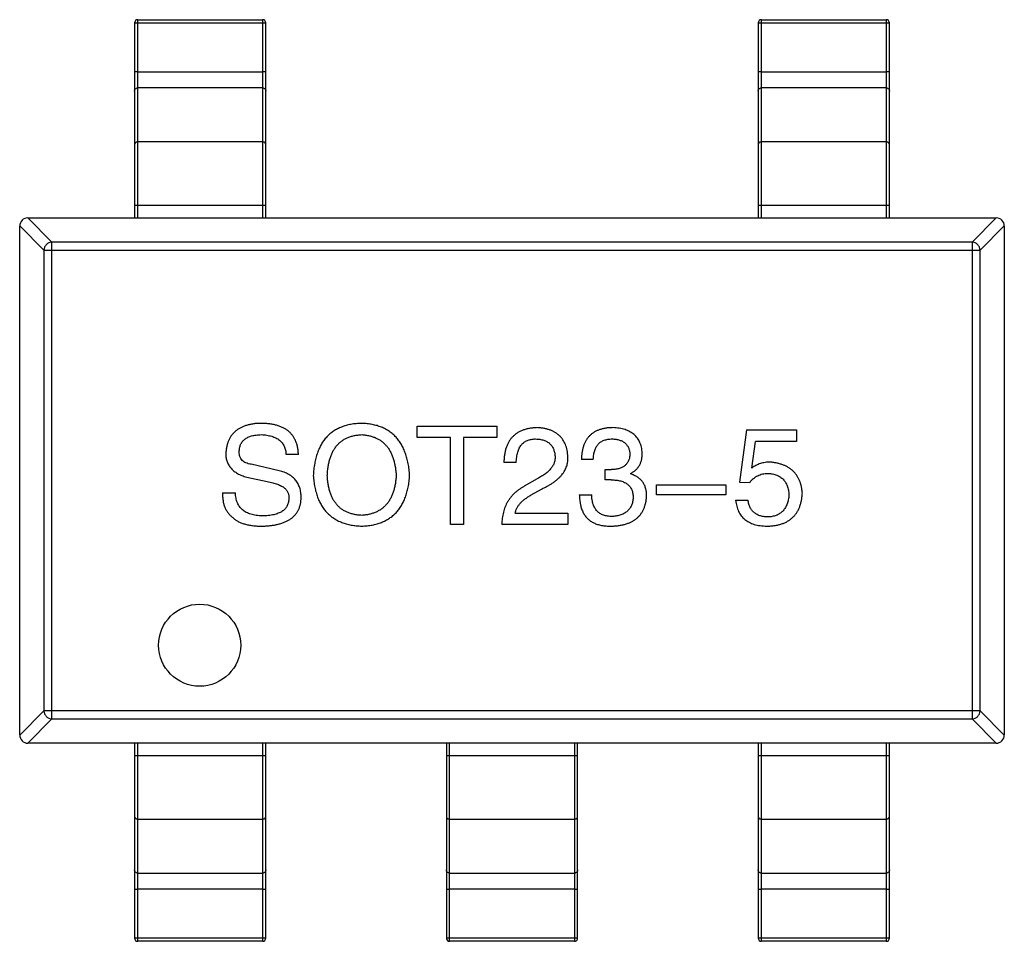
# Model space of a CAD drawing. Header units: millimetres. Extents: x 42 to 554, y 166 to 335.
# Tile 266 of 410: x 397.36 to 400.36, y 278.11 to 280.91. Entities that reach past the tile are written whole.
import ezdxf

# ---------------------------------------------------------------- set-up
doc = ezdxf.new("R2010")
doc.units = ezdxf.units.MM
doc.header["$LTSCALE"] = 30.734
doc.layers.get('0').update_dxf_attribs({"linetype": 'CONTINUOUS'})

msp = doc.modelspace()

# ---------------------------------------------------------------- linework, layer by layer
at = {"linetype": 'Continuous'}
for p, q in [((397.7097, 280.9044), (397.7097, 280.3109)), ((397.7197, 280.3109), (397.7197, 280.9144)), ((397.7197, 280.9144), (398.0997, 280.9144)), ((397.7197, 280.9049), (398.0997, 280.9049)), ((398.0997, 280.9144), (398.0997, 280.3109)), ((398.1097, 280.3109), (398.1097, 280.9044)), ((399.6097, 280.9044), (399.6097, 280.3109)), ((399.6197, 280.3109), (399.6197, 280.9144)), ((399.6197, 280.9144), (399.9997, 280.9144)), ((399.6197, 280.9049), (399.9997, 280.9049)), ((399.9997, 280.9144), (399.9997, 280.3109)), ((400.0097, 280.3109), (400.0097, 280.9044)), ((397.7197, 280.7554), (398.0997, 280.7554)), ((399.6197, 280.7554), (399.9997, 280.7554)), ((398.0997, 280.7066), (397.7197, 280.7066)), ((399.9997, 280.7066), (399.6197, 280.7066)), ((398.0997, 280.5425), (397.7197, 280.5425)), ((399.9997, 280.5425), (399.6197, 280.5425)), ((397.7097, 280.3499), (398.1097, 280.3499)), ((399.6097, 280.3499), (400.0097, 280.3499)), ((397.458, 280.2371), (397.3842, 280.3109)), ((397.3847, 280.3109), (400.3347, 280.3109)), ((400.3351, 280.3109), (400.2613, 280.2371)), ((397.3597, 280.2864), (397.4335, 280.2126)), ((397.3597, 278.7359), (397.3597, 280.2859)), ((400.2858, 280.2126), (400.3596, 280.2864)), ((400.3597, 280.2859), (400.3597, 278.7359)), ((397.458, 278.7848), (397.458, 280.2371)), ((400.2613, 280.2371), (397.458, 280.2371)), ((400.2613, 280.2371), (400.2613, 278.7848)), ((397.4335, 280.2126), (397.4335, 278.8093)), ((397.4335, 280.2126), (400.2858, 280.2126)), ((400.2858, 278.8093), (400.2858, 280.2126)), ((398.5709, 279.6424), (398.5709, 279.6768)), ((398.5709, 279.6768), (398.8135, 279.6768)), ((398.8135, 279.6768), (398.8135, 279.6424)), ((399.5739, 279.6654), (399.5526, 279.5063)), ((399.5739, 279.6654), (399.7264, 279.6654)), ((399.7264, 279.6654), (399.7264, 279.6293)), ((398.6725, 279.6424), (398.5709, 279.6424)), ((398.6725, 279.3768), (398.6725, 279.6424)), ((398.7119, 279.6424), (398.7119, 279.3768)), ((398.8135, 279.6424), (398.7119, 279.6424)), ((399.5903, 279.549), (399.6018, 279.6293)), ((399.7264, 279.6293), (399.6018, 279.6293)), ((398.209, 279.5899), (398.1713, 279.5899)), ((399.1074, 279.5752), (399.0714, 279.5752)), ((398.1499, 279.5408), (398.0647, 279.5604)), ((398.8726, 279.5654), (398.8349, 279.5654)), ((399.1435, 279.5129), (399.1435, 279.544)), ((399.1435, 279.544), (399.1632, 279.544)), ((398.0516, 279.5211), (398.1139, 279.508)), ((398.9366, 279.5162), (398.8972, 279.4932)), ((399.1615, 279.5129), (399.1435, 279.5129)), ((399.2206, 279.5326), (399.2206, 279.5309)), ((398.9185, 279.467), (398.9497, 279.485)), ((399.2996, 279.467), (399.2996, 279.4981)), ((399.2996, 279.4981), (399.5111, 279.4981)), ((399.5111, 279.4981), (399.5111, 279.467)), ((399.5526, 279.5063), (399.5838, 279.5047)), ((397.9778, 279.4736), (398.0172, 279.4736)), ((399.0648, 279.467), (399.1025, 279.467)), ((399.5111, 279.467), (399.2996, 279.467)), ((399.5411, 279.4506), (399.5788, 279.4506)), ((398.8694, 279.4113), (399.03, 279.4113)), ((399.03, 279.4113), (399.03, 279.3768)), ((398.7119, 279.3768), (398.6725, 279.3768)), ((399.03, 279.3768), (398.8284, 279.3768)), ((397.4335, 278.8093), (397.3597, 278.7355)), ((400.2858, 278.8093), (397.4335, 278.8093)), ((400.3596, 278.7355), (400.2858, 278.8093)), ((397.3842, 278.7109), (397.458, 278.7848)), ((397.458, 278.7848), (400.2613, 278.7848)), ((400.2613, 278.7848), (400.3351, 278.7109)), ((400.3347, 278.7109), (397.3847, 278.7109)), ((397.7097, 278.7109), (397.7097, 278.1175)), ((397.7197, 278.1075), (397.7197, 278.7109)), ((398.0997, 278.7109), (398.0997, 278.1075)), ((398.1097, 278.1175), (398.1097, 278.7109)), ((398.6597, 278.7109), (398.6597, 278.1175)), ((398.6697, 278.1075), (398.6697, 278.7109)), ((399.0497, 278.7109), (399.0497, 278.1075)), ((399.0597, 278.1175), (399.0597, 278.7109)), ((399.6097, 278.7109), (399.6097, 278.1175)), ((399.6197, 278.1075), (399.6197, 278.7109)), ((399.9997, 278.7109), (399.9997, 278.1075)), ((400.0097, 278.1175), (400.0097, 278.7109)), ((398.1097, 278.672), (397.7097, 278.672)), ((399.0597, 278.672), (398.6597, 278.672)), ((400.0097, 278.672), (399.6097, 278.672)), ((397.7197, 278.4793), (398.0997, 278.4793)), ((398.6697, 278.4793), (399.0497, 278.4793)), ((399.6197, 278.4793), (399.9997, 278.4793)), ((397.7197, 278.3153), (398.0997, 278.3153)), ((398.6697, 278.3153), (399.0497, 278.3153)), ((399.6197, 278.3153), (399.9997, 278.3153)), ((398.0997, 278.2665), (397.7197, 278.2665)), ((399.0497, 278.2665), (398.6697, 278.2665)), ((399.9997, 278.2665), (399.6197, 278.2665)), ((398.0997, 278.117), (397.7197, 278.117)), ((398.0997, 278.1075), (397.7197, 278.1075)), ((399.0497, 278.117), (398.6697, 278.117)), ((399.0497, 278.1075), (398.6697, 278.1075)), ((399.9997, 278.117), (399.6197, 278.117)), ((399.9997, 278.1075), (399.6197, 278.1075))]:
    msp.add_line(p, q, dxfattribs=at)
msp.add_circle((397.908, 279.0093), 0.125, dxfattribs=at)
for centre, radius, start, end in [((397.7197, 280.9044), 0.01, 90, 180), ((398.0997, 280.9044), 0.01, 0, 90), ((399.6197, 280.9044), 0.01, 90, 180), ((399.9997, 280.9044), 0.01, 0, 90), ((397.3847, 280.2859), 0.025, 90, 180), ((400.3347, 280.2859), 0.025, 0, 90), ((397.3847, 278.7359), 0.025, 180, 270), ((400.3347, 278.7359), 0.025, 270, 0), ((397.7197, 278.1175), 0.01, 180, 270), ((398.0997, 278.1175), 0.01, 270, 0), ((398.6697, 278.1175), 0.01, 180, 270), ((399.0497, 278.1175), 0.01, 270, 0), ((399.6197, 278.1175), 0.01, 180, 270), ((399.9997, 278.1175), 0.01, 270, 0)]:
    msp.add_arc(centre, radius, start, end, dxfattribs=at)
for points, knots in [([(397.7097, 280.9044), (397.7097, 280.9044), (397.7097, 280.9044), (397.7099, 280.9045), (397.7101, 280.9045), (397.7106, 280.9046), (397.7114, 280.9047), (397.7127, 280.9047), (397.7142, 280.9048), (397.7159, 280.9048), (397.7177, 280.9049), (397.719, 280.9049), (397.7197, 280.9049)], [0, 0, 0, 0, 0.007007, 0.022207, 0.046429, 0.079689, 0.172082, 0.296123, 0.447019, 0.619102, 0.806017, 1, 1, 1, 1]), ([(398.0997, 280.9049), (398.1003, 280.9049), (398.1016, 280.9049), (398.1034, 280.9048), (398.1051, 280.9048), (398.1066, 280.9047), (398.1079, 280.9047), (398.1087, 280.9046), (398.1092, 280.9045), (398.1094, 280.9045), (398.1096, 280.9044), (398.1097, 280.9044), (398.1097, 280.9044)], [0, 0, 0, 0, 0.193983, 0.380898, 0.552981, 0.703877, 0.827918, 0.920311, 0.953571, 0.977793, 0.992993, 1, 1, 1, 1]), ([(399.6097, 280.9044), (399.6097, 280.9044), (399.6097, 280.9044), (399.6099, 280.9045), (399.6101, 280.9045), (399.6106, 280.9046), (399.6114, 280.9047), (399.6127, 280.9047), (399.6142, 280.9048), (399.6159, 280.9048), (399.6177, 280.9049), (399.619, 280.9049), (399.6197, 280.9049)], [0, 0, 0, 0, 0.007007, 0.022207, 0.046429, 0.079689, 0.172082, 0.296123, 0.447019, 0.619102, 0.806017, 1, 1, 1, 1]), ([(399.9997, 280.9049), (400.0003, 280.9049), (400.0016, 280.9049), (400.0034, 280.9048), (400.0051, 280.9048), (400.0066, 280.9047), (400.0079, 280.9047), (400.0087, 280.9046), (400.0092, 280.9045), (400.0094, 280.9045), (400.0096, 280.9044), (400.0097, 280.9044), (400.0097, 280.9044)], [0, 0, 0, 0, 0.193983, 0.380898, 0.552981, 0.703877, 0.827918, 0.920311, 0.953571, 0.977793, 0.992993, 1, 1, 1, 1]), ([(397.7197, 280.7554), (397.719, 280.7554), (397.7177, 280.7554), (397.7159, 280.7554), (397.7142, 280.7553), (397.7127, 280.7553), (397.7114, 280.7552), (397.7106, 280.7551), (397.7101, 280.755), (397.7099, 280.755), (397.7097, 280.755), (397.7097, 280.7549), (397.7097, 280.7549)], [0, 0, 0, 0, 0.193983, 0.380898, 0.552981, 0.703877, 0.827918, 0.920311, 0.953571, 0.977793, 0.992993, 1, 1, 1, 1]), ([(398.1097, 280.7549), (398.1097, 280.7549), (398.1096, 280.755), (398.1094, 280.755), (398.1092, 280.755), (398.1087, 280.7551), (398.1079, 280.7552), (398.1066, 280.7553), (398.1051, 280.7553), (398.1034, 280.7554), (398.1016, 280.7554), (398.1003, 280.7554), (398.0997, 280.7554)], [0, 0, 0, 0, 0.007007, 0.022207, 0.046429, 0.079689, 0.172082, 0.296123, 0.447019, 0.619102, 0.806017, 1, 1, 1, 1]), ([(399.6197, 280.7554), (399.619, 280.7554), (399.6177, 280.7554), (399.6159, 280.7554), (399.6142, 280.7553), (399.6127, 280.7553), (399.6114, 280.7552), (399.6106, 280.7551), (399.6101, 280.755), (399.6099, 280.755), (399.6097, 280.755), (399.6097, 280.7549), (399.6097, 280.7549)], [0, 0, 0, 0, 0.193983, 0.380898, 0.552981, 0.703877, 0.827918, 0.920311, 0.953571, 0.977793, 0.992993, 1, 1, 1, 1]), ([(400.0097, 280.7549), (400.0097, 280.7549), (400.0096, 280.755), (400.0094, 280.755), (400.0092, 280.755), (400.0087, 280.7551), (400.0079, 280.7552), (400.0066, 280.7553), (400.0051, 280.7553), (400.0034, 280.7554), (400.0016, 280.7554), (400.0003, 280.7554), (399.9997, 280.7554)], [0, 0, 0, 0, 0.007007, 0.022207, 0.046429, 0.079689, 0.172082, 0.296123, 0.447019, 0.619102, 0.806017, 1, 1, 1, 1]), ([(397.7097, 280.6972), (397.7097, 280.6984), (397.7102, 280.7009), (397.7124, 280.7041), (397.7158, 280.7061), (397.7184, 280.7066), (397.7197, 280.7066)], [0, 0, 0, 0, 0.242809, 0.48985, 0.742832, 1, 1, 1, 1]), ([(398.0997, 280.7066), (398.101, 280.7066), (398.1036, 280.7061), (398.1069, 280.7041), (398.1091, 280.7009), (398.1097, 280.6984), (398.1097, 280.6972)], [0, 0, 0, 0, 0.257168, 0.51015, 0.757191, 1, 1, 1, 1]), ([(399.6097, 280.6972), (399.6097, 280.6984), (399.6102, 280.7009), (399.6124, 280.7041), (399.6158, 280.7061), (399.6184, 280.7066), (399.6197, 280.7066)], [0, 0, 0, 0, 0.242809, 0.48985, 0.742832, 1, 1, 1, 1]), ([(399.9997, 280.7066), (400.001, 280.7066), (400.0036, 280.7061), (400.0069, 280.7041), (400.0091, 280.7009), (400.0097, 280.6984), (400.0097, 280.6972)], [0, 0, 0, 0, 0.257168, 0.51015, 0.757191, 1, 1, 1, 1]), ([(397.7197, 280.5425), (397.7184, 280.5425), (397.7158, 280.5421), (397.7124, 280.54), (397.7102, 280.5369), (397.7097, 280.5344), (397.7097, 280.5332)], [0, 0, 0, 0, 0.257168, 0.51015, 0.757191, 1, 1, 1, 1]), ([(398.1097, 280.5332), (398.1097, 280.5344), (398.1091, 280.5369), (398.1069, 280.54), (398.1036, 280.5421), (398.101, 280.5425), (398.0997, 280.5425)], [0, 0, 0, 0, 0.242809, 0.48985, 0.742832, 1, 1, 1, 1]), ([(399.6197, 280.5425), (399.6184, 280.5425), (399.6158, 280.5421), (399.6124, 280.54), (399.6102, 280.5369), (399.6097, 280.5344), (399.6097, 280.5332)], [0, 0, 0, 0, 0.257168, 0.51015, 0.757191, 1, 1, 1, 1]), ([(400.0097, 280.5332), (400.0097, 280.5344), (400.0091, 280.5369), (400.0069, 280.54), (400.0036, 280.5421), (400.001, 280.5425), (399.9997, 280.5425)], [0, 0, 0, 0, 0.242809, 0.48985, 0.742832, 1, 1, 1, 1]), ([(397.458, 280.2371), (397.4549, 280.237), (397.4485, 280.2355), (397.4406, 280.23), (397.4351, 280.222), (397.4336, 280.2157), (397.4335, 280.2126)], [0, 0, 0, 0, 0.248875, 0.5, 0.751125, 1, 1, 1, 1]), ([(400.2858, 280.2126), (400.2857, 280.2157), (400.2843, 280.222), (400.2788, 280.23), (400.2708, 280.2355), (400.2644, 280.237), (400.2613, 280.2371)], [0, 0, 0, 0, 0.248875, 0.5, 0.751125, 1, 1, 1, 1]), ([(398.0926, 279.685), (398.0885, 279.6848), (398.0806, 279.6845), (398.0692, 279.6831), (398.0586, 279.6809), (398.0486, 279.6782), (398.0394, 279.6748), (398.031, 279.6708), (398.0233, 279.666), (398.0163, 279.6606), (398.0101, 279.6545), (398.0045, 279.6477), (397.9999, 279.6402), (397.9958, 279.6321), (397.9926, 279.6233), (397.9902, 279.6139), (397.9884, 279.6038), (397.9879, 279.5968), (397.9876, 279.5932)], [0, 0, 0, 0, 0.077604, 0.150579, 0.220083, 0.285578, 0.347594, 0.407359, 0.464757, 0.520774, 0.5761, 0.631449, 0.687327, 0.744836, 0.804268, 0.865895, 0.931164, 1, 1, 1, 1]), ([(398.209, 279.5899), (398.2087, 279.5938), (398.2083, 279.6013), (398.2066, 279.6121), (398.2041, 279.6222), (398.2007, 279.6315), (398.1964, 279.6401), (398.1912, 279.648), (398.1852, 279.6551), (398.1783, 279.6615), (398.1705, 279.667), (398.1619, 279.6719), (398.1524, 279.676), (398.1421, 279.6793), (398.1309, 279.6819), (398.1189, 279.6837), (398.106, 279.6848), (398.0971, 279.685), (398.0926, 279.685)], [0, 0, 0, 0, 0.067746, 0.131468, 0.192012, 0.249947, 0.305924, 0.360562, 0.415062, 0.46941, 0.524967, 0.582613, 0.642659, 0.706195, 0.77304, 0.844305, 0.919608, 1, 1, 1, 1]), ([(398.4019, 279.685), (398.3962, 279.6848), (398.3852, 279.6843), (398.3693, 279.6821), (398.3544, 279.6787), (398.3405, 279.6741), (398.3276, 279.6684), (398.3157, 279.6613), (398.3048, 279.6532), (398.2951, 279.6438), (398.2863, 279.6332), (398.2786, 279.6214), (398.2719, 279.6084), (398.2663, 279.5942), (398.2617, 279.5788), (398.2582, 279.5623), (398.2555, 279.5446), (398.2547, 279.5323), (398.2543, 279.526)], [0, 0, 0, 0, 0.069152, 0.134813, 0.197211, 0.256568, 0.314021, 0.370015, 0.425333, 0.480469, 0.536197, 0.593559, 0.65308, 0.715045, 0.780396, 0.8495, 0.922535, 1, 1, 1, 1]), ([(398.5478, 279.526), (398.5473, 279.5323), (398.5463, 279.5444), (398.5436, 279.5619), (398.5399, 279.5783), (398.5352, 279.5935), (398.5296, 279.6076), (398.5229, 279.6206), (398.5152, 279.6323), (398.5066, 279.6429), (398.4969, 279.6524), (398.4863, 279.6606), (398.4746, 279.6676), (398.462, 279.6736), (398.4483, 279.6782), (398.4337, 279.6817), (398.4181, 279.6841), (398.4074, 279.6847), (398.4019, 279.685)], [0, 0, 0, 0, 0.077567, 0.150676, 0.219857, 0.285465, 0.347921, 0.407823, 0.465422, 0.52175, 0.577087, 0.632521, 0.688224, 0.745558, 0.804966, 0.866649, 0.931596, 1, 1, 1, 1]), ([(398.9366, 279.6719), (398.9325, 279.6717), (398.9247, 279.6713), (398.9133, 279.6697), (398.9027, 279.6674), (398.8928, 279.6642), (398.8837, 279.6603), (398.8754, 279.6556), (398.8678, 279.6501), (398.861, 279.6437), (398.855, 279.6366), (398.8498, 279.6288), (398.8454, 279.6201), (398.8417, 279.6106), (398.8388, 279.6004), (398.8367, 279.5894), (398.8354, 279.5776), (398.8351, 279.5695), (398.8349, 279.5654)], [0, 0, 0, 0, 0.07282, 0.141057, 0.2062, 0.267672, 0.326735, 0.383519, 0.439188, 0.494454, 0.549628, 0.605958, 0.66397, 0.72402, 0.787502, 0.854127, 0.925065, 1, 1, 1, 1]), ([(399.03, 279.5834), (399.0297, 279.5868), (399.0292, 279.5934), (399.0276, 279.6029), (399.0254, 279.6119), (399.0225, 279.6202), (399.0189, 279.628), (399.0148, 279.6351), (399.0099, 279.6416), (399.0043, 279.6474), (398.9981, 279.6527), (398.9912, 279.6573), (398.9837, 279.6613), (398.9755, 279.6648), (398.9667, 279.6674), (398.9573, 279.6697), (398.9471, 279.6712), (398.9402, 279.6717), (398.9366, 279.6719)], [0, 0, 0, 0, 0.070688, 0.137741, 0.201612, 0.262778, 0.321223, 0.378455, 0.434411, 0.490146, 0.546362, 0.603392, 0.662208, 0.723401, 0.787372, 0.85442, 0.925153, 1, 1, 1, 1]), ([(399.1665, 279.6719), (399.1627, 279.6718), (399.1553, 279.6716), (399.1447, 279.6702), (399.1348, 279.6682), (399.1256, 279.6654), (399.117, 279.662), (399.1093, 279.6577), (399.1022, 279.6528), (399.0959, 279.647), (399.0902, 279.6406), (399.0853, 279.6334), (399.0812, 279.6254), (399.0777, 279.6168), (399.075, 279.6074), (399.073, 279.5973), (399.0717, 279.5865), (399.0715, 279.579), (399.0714, 279.5752)], [0, 0, 0, 0, 0.073232, 0.142595, 0.207997, 0.270074, 0.329156, 0.386529, 0.441846, 0.496976, 0.551877, 0.607941, 0.665637, 0.725446, 0.788542, 0.855101, 0.925196, 1, 1, 1, 1]), ([(399.2566, 279.5949), (399.2564, 279.5978), (399.2559, 279.6037), (399.2543, 279.6121), (399.2521, 279.62), (399.2493, 279.6273), (399.2458, 279.6341), (399.2417, 279.6403), (399.237, 279.646), (399.2317, 279.6511), (399.2257, 279.6557), (399.219, 279.6597), (399.2118, 279.6632), (399.2039, 279.666), (399.1955, 279.6684), (399.1863, 279.6701), (399.1766, 279.6714), (399.1699, 279.6717), (399.1665, 279.6719)], [0, 0, 0, 0, 0.067521, 0.132139, 0.193339, 0.252064, 0.309083, 0.364848, 0.420021, 0.475612, 0.532002, 0.589602, 0.649896, 0.712634, 0.778603, 0.848416, 0.922155, 1, 1, 1, 1]), ([(398.0286, 279.5981), (398.0287, 279.6002), (398.0288, 279.6042), (398.0295, 279.61), (398.0309, 279.6154), (398.0327, 279.6205), (398.0351, 279.6251), (398.038, 279.6294), (398.0415, 279.6333), (398.0454, 279.6368), (398.0499, 279.6398), (398.0549, 279.6426), (398.0605, 279.6449), (398.0665, 279.6468), (398.0732, 279.6483), (398.0802, 279.6496), (398.0879, 279.6502), (398.0931, 279.6505), (398.0958, 279.6506)], [0, 0, 0, 0, 0.06343, 0.124222, 0.181144, 0.236526, 0.290131, 0.343393, 0.396288, 0.450954, 0.506479, 0.565175, 0.627059, 0.692946, 0.76251, 0.836996, 0.915797, 1, 1, 1, 1]), ([(398.0958, 279.6506), (398.0988, 279.6504), (398.1044, 279.6501), (398.1127, 279.6491), (398.1203, 279.6476), (398.1275, 279.6457), (398.1341, 279.6434), (398.1402, 279.6407), (398.1458, 279.6375), (398.1508, 279.6339), (398.1553, 279.6299), (398.1592, 279.6254), (398.1627, 279.6206), (398.1654, 279.6152), (398.1677, 279.6095), (398.1695, 279.6034), (398.1707, 279.5968), (398.1711, 279.5923), (398.1713, 279.5899)], [0, 0, 0, 0, 0.080942, 0.15724, 0.229821, 0.297692, 0.36242, 0.423911, 0.482196, 0.539298, 0.594482, 0.64892, 0.70322, 0.758404, 0.815258, 0.874182, 0.93522, 1, 1, 1, 1]), ([(398.2969, 279.526), (398.2972, 279.5309), (398.2977, 279.5403), (398.2995, 279.5539), (398.3019, 279.5667), (398.3051, 279.5785), (398.3091, 279.5895), (398.3138, 279.5996), (398.3192, 279.6088), (398.3254, 279.6171), (398.3324, 279.6244), (398.3401, 279.6309), (398.3486, 279.6365), (398.3578, 279.6412), (398.3678, 279.6449), (398.3785, 279.6478), (398.3899, 279.6497), (398.3978, 279.6503), (398.4019, 279.6506)], [0, 0, 0, 0, 0.079527, 0.154518, 0.225493, 0.292262, 0.355914, 0.416367, 0.47473, 0.531171, 0.586124, 0.640791, 0.696133, 0.751962, 0.809861, 0.870342, 0.93333, 1, 1, 1, 1]), ([(398.4019, 279.6506), (398.4058, 279.6502), (398.4136, 279.6496), (398.4249, 279.6474), (398.4354, 279.6444), (398.4453, 279.6406), (398.4544, 279.6358), (398.4628, 279.6302), (398.4705, 279.6236), (398.4774, 279.6162), (398.4837, 279.608), (398.4891, 279.5988), (398.4939, 279.5888), (398.498, 279.5779), (398.5012, 279.5661), (398.5038, 279.5535), (398.5058, 279.5401), (398.5065, 279.5308), (398.5068, 279.526)], [0, 0, 0, 0, 0.066185, 0.128757, 0.188826, 0.247016, 0.303201, 0.358331, 0.413554, 0.469092, 0.525618, 0.584057, 0.64487, 0.708721, 0.775674, 0.846303, 0.920903, 1, 1, 1, 1]), ([(398.8726, 279.5654), (398.8728, 279.5683), (398.873, 279.5739), (398.8738, 279.5821), (398.8751, 279.5897), (398.8768, 279.5968), (398.879, 279.6033), (398.8815, 279.6093), (398.8846, 279.6147), (398.8881, 279.6195), (398.892, 279.6238), (398.8964, 279.6275), (398.9012, 279.6306), (398.9065, 279.6331), (398.9122, 279.6351), (398.9183, 279.6364), (398.9248, 279.6373), (398.9293, 279.6374), (398.9317, 279.6375)], [0, 0, 0, 0, 0.082594, 0.15978, 0.232961, 0.301462, 0.365595, 0.426678, 0.484662, 0.540809, 0.595146, 0.648401, 0.702272, 0.757102, 0.813447, 0.872233, 0.934055, 1, 1, 1, 1]), ([(398.9317, 279.6375), (398.9339, 279.6374), (398.9383, 279.6371), (398.9447, 279.6365), (398.9506, 279.6352), (398.9562, 279.6337), (398.9613, 279.6317), (398.9661, 279.6295), (398.9704, 279.6267), (398.9744, 279.6237), (398.9778, 279.6201), (398.981, 279.6163), (398.9836, 279.612), (398.9859, 279.6073), (398.9877, 279.6023), (398.9892, 279.5969), (398.9902, 279.5911), (398.9905, 279.5871), (398.9907, 279.585)], [0, 0, 0, 0, 0.076112, 0.148436, 0.216883, 0.281466, 0.34298, 0.402356, 0.459881, 0.51546, 0.571111, 0.62658, 0.683162, 0.741007, 0.801404, 0.863825, 0.930544, 1, 1, 1, 1]), ([(399.1074, 279.5752), (399.1075, 279.5777), (399.1077, 279.5826), (399.1086, 279.5896), (399.1098, 279.5963), (399.1115, 279.6024), (399.1136, 279.608), (399.1162, 279.6131), (399.1191, 279.6178), (399.1225, 279.622), (399.1263, 279.6257), (399.1306, 279.6288), (399.1353, 279.6316), (399.1404, 279.6337), (399.1459, 279.6354), (399.1518, 279.6366), (399.1582, 279.6374), (399.1626, 279.6374), (399.1648, 279.6375)], [0, 0, 0, 0, 0.078134, 0.15164, 0.221358, 0.286689, 0.348614, 0.407697, 0.464247, 0.520153, 0.574432, 0.629291, 0.684538, 0.742032, 0.801329, 0.863637, 0.930123, 1, 1, 1, 1]), ([(399.1648, 279.6375), (399.1669, 279.6374), (399.1709, 279.6372), (399.1767, 279.6365), (399.1821, 279.6354), (399.1872, 279.6341), (399.1919, 279.6324), (399.1962, 279.6303), (399.2002, 279.628), (399.2038, 279.6253), (399.207, 279.6223), (399.2098, 279.6188), (399.2123, 279.6151), (399.2144, 279.611), (399.2161, 279.6067), (399.2174, 279.6019), (399.2184, 279.5969), (399.2187, 279.5934), (399.2189, 279.5916)], [0, 0, 0, 0, 0.078051, 0.151197, 0.220412, 0.286742, 0.34933, 0.409464, 0.467368, 0.52298, 0.578639, 0.633998, 0.690142, 0.746855, 0.805868, 0.867776, 0.932345, 1, 1, 1, 1]), ([(397.9876, 279.5932), (397.9877, 279.591), (397.9878, 279.5867), (397.9885, 279.5803), (397.9898, 279.5743), (397.9916, 279.5684), (397.9938, 279.5629), (397.9965, 279.5576), (397.9998, 279.5527), (398.0036, 279.5481), (398.0079, 279.5437), (398.0126, 279.5395), (398.0179, 279.5358), (398.0237, 279.5323), (398.0299, 279.529), (398.0367, 279.5261), (398.0439, 279.5233), (398.049, 279.5218), (398.0516, 279.5211)], [0, 0, 0, 0, 0.063238, 0.123934, 0.183175, 0.240763, 0.297716, 0.35399, 0.41043, 0.466931, 0.525151, 0.585145, 0.647083, 0.711121, 0.778546, 0.84866, 0.922421, 1, 1, 1, 1]), ([(398.0647, 279.5604), (398.0619, 279.5609), (398.0565, 279.5618), (398.049, 279.5644), (398.0427, 279.5677), (398.0375, 279.5721), (398.0335, 279.5774), (398.0306, 279.5836), (398.0289, 279.5906), (398.0287, 279.5955), (398.0286, 279.5981)], [0, 0, 0, 0, 0.148023, 0.281917, 0.403558, 0.517739, 0.629599, 0.744162, 0.865862, 1, 1, 1, 1]), ([(398.9907, 279.585), (398.9908, 279.5834), (398.991, 279.5802), (398.9906, 279.5754), (398.9898, 279.5706), (398.9887, 279.5659), (398.9868, 279.5613), (398.9846, 279.5568), (398.982, 279.5524), (398.9788, 279.5481), (398.9752, 279.5437), (398.9711, 279.5396), (398.9665, 279.5355), (398.9614, 279.5314), (398.9559, 279.5275), (398.9499, 279.5236), (398.9434, 279.5198), (398.9389, 279.5174), (398.9366, 279.5162)], [0, 0, 0, 0, 0.052237, 0.103888, 0.155485, 0.207395, 0.259864, 0.31356, 0.369176, 0.4266, 0.486836, 0.550048, 0.61567, 0.685271, 0.75824, 0.834614, 0.915635, 1, 1, 1, 1]), ([(398.9497, 279.485), (398.9531, 279.4866), (398.9597, 279.4896), (398.9691, 279.4947), (398.9779, 279.4998), (398.986, 279.5051), (398.9934, 279.5107), (399.0002, 279.5164), (399.0062, 279.5223), (399.0116, 279.5284), (399.0163, 279.5346), (399.0203, 279.541), (399.0237, 279.5477), (399.0264, 279.5544), (399.0283, 279.5614), (399.0296, 279.5686), (399.0302, 279.5759), (399.0301, 279.5809), (399.03, 279.5834)], [0, 0, 0, 0, 0.082731, 0.161257, 0.236138, 0.307554, 0.375712, 0.440848, 0.502916, 0.562567, 0.619798, 0.675716, 0.73039, 0.78386, 0.837315, 0.890547, 0.944917, 1, 1, 1, 1]), ([(399.2189, 279.5916), (399.2188, 279.5897), (399.2186, 279.5861), (399.2178, 279.5809), (399.2166, 279.576), (399.2149, 279.5714), (399.2129, 279.5672), (399.2104, 279.5634), (399.2075, 279.5598), (399.2042, 279.5566), (399.2005, 279.5538), (399.1964, 279.5514), (399.1918, 279.5493), (399.1869, 279.5475), (399.1815, 279.5461), (399.1758, 279.5451), (399.1696, 279.5443), (399.1654, 279.5441), (399.1632, 279.544)], [0, 0, 0, 0, 0.067741, 0.131599, 0.192143, 0.249977, 0.306453, 0.361639, 0.416449, 0.471489, 0.527582, 0.584873, 0.644974, 0.70814, 0.77492, 0.845909, 0.920585, 1, 1, 1, 1]), ([(399.2206, 279.5326), (399.2234, 279.534), (399.229, 279.5368), (399.2365, 279.5423), (399.2427, 279.5489), (399.2479, 279.5563), (399.2518, 279.5647), (399.2546, 279.5739), (399.2563, 279.5841), (399.2565, 279.5912), (399.2566, 279.5949)], [0, 0, 0, 0, 0.125227, 0.244792, 0.361427, 0.478215, 0.59667, 0.722058, 0.856314, 1, 1, 1, 1]), ([(398.2172, 279.4588), (398.2171, 279.4615), (398.217, 279.4667), (398.2162, 279.4743), (398.2149, 279.4816), (398.2131, 279.4885), (398.2107, 279.495), (398.2078, 279.5011), (398.2044, 279.5068), (398.2004, 279.5122), (398.1959, 279.5171), (398.191, 279.5217), (398.1854, 279.5258), (398.1793, 279.5296), (398.1727, 279.533), (398.1656, 279.536), (398.158, 279.5387), (398.1527, 279.54), (398.1499, 279.5408)], [0, 0, 0, 0, 0.069111, 0.134881, 0.198727, 0.259407, 0.319007, 0.377056, 0.434317, 0.491571, 0.548636, 0.606792, 0.666243, 0.727818, 0.791484, 0.858071, 0.927249, 1, 1, 1, 1]), ([(399.6461, 279.567), (399.6435, 279.5669), (399.6384, 279.5668), (399.6309, 279.5659), (399.6236, 279.5645), (399.6165, 279.5626), (399.6096, 279.56), (399.603, 279.5569), (399.5965, 279.5533), (399.5924, 279.5504), (399.5903, 279.549)], [0, 0, 0, 0, 0.129488, 0.255609, 0.38009, 0.502685, 0.625504, 0.749031, 0.873124, 1, 1, 1, 1]), ([(399.7444, 279.4719), (399.7441, 279.4754), (399.7434, 279.4823), (399.7416, 279.4923), (399.7391, 279.5017), (399.736, 279.5104), (399.7321, 279.5185), (399.7277, 279.5261), (399.7225, 279.533), (399.7166, 279.5393), (399.7101, 279.5449), (399.703, 279.55), (399.6951, 279.5543), (399.6866, 279.5582), (399.6774, 279.5613), (399.6675, 279.5639), (399.657, 279.5658), (399.6498, 279.5666), (399.6461, 279.567)], [0, 0, 0, 0, 0.070056, 0.136784, 0.200181, 0.261459, 0.320361, 0.377607, 0.434201, 0.490556, 0.547297, 0.604711, 0.66384, 0.725285, 0.788826, 0.855809, 0.925831, 1, 1, 1, 1]), ([(398.2543, 279.526), (398.2548, 279.52), (398.2557, 279.5082), (398.2585, 279.4912), (398.2622, 279.4753), (398.267, 279.4606), (398.2726, 279.4469), (398.2794, 279.4344), (398.2872, 279.423), (398.2959, 279.4128), (398.3057, 279.4037), (398.3165, 279.3956), (398.3283, 279.3888), (398.3411, 279.3831), (398.3549, 279.3786), (398.3696, 279.3751), (398.3854, 279.3728), (398.3963, 279.3722), (398.4019, 279.3719)], [0, 0, 0, 0, 0.075921, 0.147605, 0.21565, 0.280144, 0.341762, 0.400894, 0.458022, 0.514147, 0.569605, 0.625256, 0.681857, 0.740217, 0.800617, 0.86368, 0.930079, 1, 1, 1, 1]), ([(398.4019, 279.4047), (398.3978, 279.405), (398.3899, 279.4055), (398.3785, 279.4075), (398.3678, 279.4103), (398.3578, 279.4139), (398.3486, 279.4185), (398.3401, 279.4239), (398.3324, 279.4302), (398.3255, 279.4374), (398.3193, 279.4455), (398.3137, 279.4544), (398.3091, 279.4642), (398.3051, 279.4749), (398.3019, 279.4865), (398.2995, 279.4989), (398.2977, 279.5121), (398.2972, 279.5213), (398.2969, 279.526)], [0, 0, 0, 0, 0.06765, 0.131591, 0.192902, 0.251442, 0.307964, 0.363592, 0.418442, 0.47374, 0.529963, 0.587768, 0.647917, 0.710953, 0.777434, 0.847168, 0.921622, 1, 1, 1, 1]), ([(398.4019, 279.3719), (398.4074, 279.3722), (398.4181, 279.3728), (398.4337, 279.3751), (398.4483, 279.3786), (398.4619, 279.3831), (398.4746, 279.3888), (398.4862, 279.3957), (398.4969, 279.4036), (398.5066, 279.4128), (398.5152, 279.423), (398.5229, 279.4344), (398.5296, 279.4469), (398.5352, 279.4606), (398.5399, 279.4753), (398.5436, 279.4912), (398.5463, 279.5082), (398.5473, 279.52), (398.5478, 279.526)], [0, 0, 0, 0, 0.069543, 0.135551, 0.198218, 0.258467, 0.316451, 0.372703, 0.428457, 0.483848, 0.539952, 0.597251, 0.656588, 0.718448, 0.783219, 0.851581, 0.92366, 1, 1, 1, 1]), ([(398.5068, 279.526), (398.5064, 279.5214), (398.5058, 279.5123), (398.5038, 279.4992), (398.5012, 279.487), (398.498, 279.4755), (398.4939, 279.4649), (398.4891, 279.4552), (398.4837, 279.4463), (398.4774, 279.4383), (398.4705, 279.431), (398.4628, 279.4247), (398.4544, 279.4192), (398.4453, 279.4145), (398.4354, 279.4108), (398.4249, 279.4079), (398.4136, 279.4057), (398.4058, 279.405), (398.4019, 279.4047)], [0, 0, 0, 0, 0.077942, 0.152007, 0.221727, 0.288073, 0.351, 0.411526, 0.469701, 0.526016, 0.581668, 0.637084, 0.692684, 0.749573, 0.808409, 0.869306, 0.932836, 1, 1, 1, 1]), ([(399.1615, 279.5129), (399.1643, 279.5129), (399.1695, 279.5128), (399.1771, 279.5121), (399.1842, 279.5112), (399.1908, 279.5096), (399.1969, 279.5077), (399.2025, 279.5055), (399.2075, 279.5026), (399.212, 279.4995), (399.2159, 279.4959), (399.2194, 279.4918), (399.2223, 279.4874), (399.2247, 279.4825), (399.2265, 279.4771), (399.2278, 279.4714), (399.2286, 279.4652), (399.2287, 279.461), (399.2287, 279.4588)], [0, 0, 0, 0, 0.082495, 0.159728, 0.232496, 0.300725, 0.365163, 0.425859, 0.483728, 0.538892, 0.592921, 0.646195, 0.699968, 0.754746, 0.811387, 0.870806, 0.933482, 1, 1, 1, 1]), ([(399.2697, 279.4637), (399.2697, 279.4659), (399.2697, 279.47), (399.269, 279.4762), (399.2682, 279.482), (399.2667, 279.4875), (399.265, 279.4928), (399.2629, 279.4978), (399.2604, 279.5024), (399.2575, 279.5068), (399.2543, 279.5109), (399.2506, 279.5146), (399.2465, 279.5181), (399.2421, 279.5213), (399.2372, 279.5241), (399.2321, 279.5268), (399.2264, 279.529), (399.2225, 279.5303), (399.2206, 279.5309)], [0, 0, 0, 0, 0.071215, 0.138707, 0.20396, 0.266995, 0.327734, 0.387609, 0.445602, 0.503345, 0.561136, 0.618597, 0.677672, 0.738255, 0.799989, 0.863961, 0.930555, 1, 1, 1, 1]), ([(399.5838, 279.5047), (399.5855, 279.5069), (399.5891, 279.5113), (399.5951, 279.517), (399.6015, 279.5218), (399.6083, 279.5257), (399.6155, 279.5288), (399.6231, 279.531), (399.6312, 279.5323), (399.6367, 279.5325), (399.6395, 279.5326)], [0, 0, 0, 0, 0.132471, 0.259199, 0.382453, 0.502638, 0.622849, 0.744865, 0.870389, 1, 1, 1, 1]), ([(399.6395, 279.5326), (399.6419, 279.5324), (399.6467, 279.532), (399.6536, 279.5309), (399.6602, 279.5294), (399.6662, 279.5273), (399.6718, 279.5249), (399.6769, 279.5219), (399.6816, 279.5185), (399.6859, 279.5146), (399.6897, 279.5103), (399.6931, 279.5054), (399.6959, 279.5001), (399.6983, 279.4944), (399.7004, 279.4882), (399.7018, 279.4815), (399.703, 279.4744), (399.7033, 279.4695), (399.7034, 279.467)], [0, 0, 0, 0, 0.071832, 0.140066, 0.204455, 0.266341, 0.32589, 0.383089, 0.439379, 0.495454, 0.551183, 0.608094, 0.666555, 0.726952, 0.789772, 0.856464, 0.926451, 1, 1, 1, 1]), ([(398.1139, 279.508), (398.1168, 279.5074), (398.1224, 279.5063), (398.1305, 279.5044), (398.138, 279.5022), (398.1449, 279.4998), (398.1512, 279.4972), (398.1568, 279.4943), (398.1619, 279.4913), (398.1663, 279.488), (398.1701, 279.4845), (398.1734, 279.4808), (398.1759, 279.4769), (398.1779, 279.4727), (398.1792, 279.4683), (398.18, 279.4637), (398.18, 279.4588), (398.1796, 279.4556), (398.1794, 279.4539)], [0, 0, 0, 0, 0.0932, 0.181198, 0.26306, 0.339627, 0.41092, 0.477479, 0.538825, 0.596824, 0.650619, 0.702235, 0.751666, 0.79967, 0.847759, 0.896274, 0.946739, 1, 1, 1, 1]), ([(398.8972, 279.4932), (398.8945, 279.4917), (398.8891, 279.4887), (398.8815, 279.4836), (398.8743, 279.4783), (398.8677, 279.4725), (398.8616, 279.4665), (398.856, 279.46), (398.8509, 279.4533), (398.8463, 279.4461), (398.8422, 279.4387), (398.8387, 279.4309), (398.8357, 279.4227), (398.8332, 279.4142), (398.8312, 279.4053), (398.8298, 279.3961), (398.8288, 279.3866), (398.8285, 279.3801), (398.8284, 279.3768)], [0, 0, 0, 0, 0.065828, 0.130094, 0.192451, 0.254037, 0.313974, 0.373757, 0.433048, 0.492243, 0.551902, 0.611758, 0.672678, 0.734814, 0.798569, 0.863693, 0.930488, 1, 1, 1, 1]), ([(397.9778, 279.4736), (397.9778, 279.4695), (397.9777, 279.4615), (397.9789, 279.45), (397.9811, 279.4392), (397.9845, 279.4293), (397.989, 279.4202), (397.9945, 279.4119), (398.0012, 279.4045), (398.0063, 279.4003), (398.009, 279.3981)], [0, 0, 0, 0, 0.144278, 0.280018, 0.408467, 0.530887, 0.648749, 0.76463, 0.881475, 1, 1, 1, 1]), ([(398.0991, 279.4031), (398.0959, 279.4032), (398.0896, 279.4034), (398.0804, 279.4044), (398.0719, 279.4059), (398.064, 279.408), (398.0567, 279.4105), (398.05, 279.4136), (398.0439, 279.4172), (398.0384, 279.4214), (398.0336, 279.4261), (398.0294, 279.4313), (398.0257, 279.437), (398.0228, 279.4434), (398.0204, 279.4502), (398.0187, 279.4575), (398.0175, 279.4654), (398.0173, 279.4708), (398.0172, 279.4736)], [0, 0, 0, 0, 0.079335, 0.15404, 0.224955, 0.291021, 0.353982, 0.414027, 0.47178, 0.527247, 0.581879, 0.636096, 0.691322, 0.747597, 0.806328, 0.867466, 0.932039, 1, 1, 1, 1]), ([(398.0991, 279.3719), (398.1038, 279.3721), (398.1129, 279.3725), (398.1262, 279.3738), (398.1385, 279.3758), (398.1499, 279.3784), (398.1605, 279.3816), (398.1702, 279.3855), (398.179, 279.3899), (398.1868, 279.3951), (398.1939, 279.4008), (398.1999, 279.4073), (398.2051, 279.4143), (398.2093, 279.422), (398.2127, 279.4303), (398.2152, 279.4392), (398.2167, 279.4488), (398.217, 279.4554), (398.2172, 279.4588)], [0, 0, 0, 0, 0.08539, 0.165926, 0.241159, 0.312046, 0.378904, 0.441563, 0.500906, 0.55769, 0.612, 0.665045, 0.717904, 0.770385, 0.824307, 0.880048, 0.938483, 1, 1, 1, 1]), ([(398.1794, 279.4539), (398.1793, 279.4519), (398.1791, 279.448), (398.1779, 279.4424), (398.1762, 279.4371), (398.1739, 279.4322), (398.171, 279.4277), (398.1674, 279.4236), (398.1633, 279.4198), (398.1585, 279.4164), (398.1532, 279.4134), (398.1472, 279.4108), (398.1407, 279.4086), (398.1335, 279.4067), (398.1257, 279.4053), (398.1174, 279.4041), (398.1085, 279.4033), (398.1023, 279.4031), (398.0991, 279.4031)], [0, 0, 0, 0, 0.05617, 0.109836, 0.161504, 0.212099, 0.262487, 0.313111, 0.36568, 0.419737, 0.477556, 0.53817, 0.603387, 0.672532, 0.746929, 0.825941, 0.910245, 1, 1, 1, 1]), ([(398.8694, 279.4113), (398.8699, 279.4139), (398.8709, 279.4191), (398.8742, 279.4266), (398.8785, 279.434), (398.8841, 279.441), (398.8909, 279.4479), (398.899, 279.4546), (398.9083, 279.461), (398.915, 279.465), (398.9185, 279.467)], [0, 0, 0, 0, 0.103034, 0.208166, 0.318255, 0.434664, 0.559728, 0.695394, 0.841708, 1, 1, 1, 1]), ([(399.0648, 279.467), (399.0649, 279.4643), (399.0651, 279.4591), (399.0658, 279.4514), (399.0668, 279.4441), (399.0681, 279.4372), (399.0698, 279.4306), (399.0717, 279.4243), (399.074, 279.4184), (399.0766, 279.4129), (399.0795, 279.4077), (399.0828, 279.4029), (399.0864, 279.3985), (399.0903, 279.3944), (399.0945, 279.3906), (399.0991, 279.3873), (399.1039, 279.3842), (399.1073, 279.3826), (399.1091, 279.3817)], [0, 0, 0, 0, 0.078937, 0.154495, 0.226898, 0.296844, 0.363348, 0.427781, 0.48946, 0.549586, 0.607902, 0.664733, 0.720805, 0.776157, 0.831175, 0.886736, 0.943094, 1, 1, 1, 1]), ([(399.1648, 279.4014), (399.1624, 279.4015), (399.1576, 279.4015), (399.1507, 279.4023), (399.1442, 279.4036), (399.1382, 279.4054), (399.1327, 279.4077), (399.1276, 279.4105), (399.123, 279.4139), (399.1188, 279.4177), (399.1152, 279.4222), (399.1119, 279.427), (399.1092, 279.4325), (399.1069, 279.4384), (399.1051, 279.4448), (399.1038, 279.4518), (399.1028, 279.4592), (399.1026, 279.4643), (399.1025, 279.467)], [0, 0, 0, 0, 0.071272, 0.13882, 0.201858, 0.262757, 0.320043, 0.376709, 0.431462, 0.486034, 0.541209, 0.597703, 0.65589, 0.717768, 0.782056, 0.850407, 0.92277, 1, 1, 1, 1]), ([(399.1632, 279.3719), (399.1673, 279.3721), (399.1753, 279.3725), (399.1869, 279.3739), (399.1977, 279.376), (399.2078, 279.3787), (399.2172, 279.3821), (399.2258, 279.3862), (399.2336, 279.3909), (399.2407, 279.3963), (399.247, 279.4025), (399.2526, 279.4092), (399.2574, 279.4167), (399.2614, 279.4248), (399.2647, 279.4336), (399.2672, 279.443), (399.269, 279.4531), (399.2695, 279.4601), (399.2697, 279.4637)], [0, 0, 0, 0, 0.078078, 0.151942, 0.221594, 0.28726, 0.350176, 0.409768, 0.467648, 0.523784, 0.578904, 0.634014, 0.689819, 0.746826, 0.805875, 0.867063, 0.931764, 1, 1, 1, 1]), ([(399.2287, 279.4588), (399.2286, 279.4566), (399.2283, 279.4523), (399.2271, 279.4461), (399.2257, 279.4403), (399.2236, 279.435), (399.2212, 279.43), (399.2184, 279.4253), (399.2149, 279.4212), (399.2112, 279.4173), (399.2069, 279.4139), (399.2022, 279.4109), (399.1971, 279.4083), (399.1915, 279.4061), (399.1854, 279.4044), (399.179, 279.403), (399.172, 279.4019), (399.1673, 279.4016), (399.1648, 279.4014)], [0, 0, 0, 0, 0.068514, 0.133941, 0.195994, 0.255362, 0.312994, 0.369441, 0.424687, 0.480522, 0.537148, 0.594801, 0.654411, 0.716817, 0.781981, 0.850498, 0.923306, 1, 1, 1, 1]), ([(399.5411, 279.4506), (399.5415, 279.4475), (399.5423, 279.4414), (399.5443, 279.4326), (399.5468, 279.4244), (399.55, 279.4168), (399.5538, 279.4098), (399.5583, 279.4034), (399.5632, 279.3975), (399.569, 279.3923), (399.5752, 279.3876), (399.5822, 279.3836), (399.5897, 279.3801), (399.5978, 279.3773), (399.6066, 279.375), (399.6159, 279.3734), (399.6259, 279.3722), (399.6327, 279.372), (399.6362, 279.3719)], [0, 0, 0, 0, 0.068545, 0.133544, 0.19542, 0.255245, 0.312812, 0.36916, 0.424791, 0.480307, 0.536971, 0.594633, 0.654367, 0.716937, 0.782022, 0.850991, 0.92325, 1, 1, 1, 1]), ([(399.6428, 279.3998), (399.6404, 279.3998), (399.6359, 279.3999), (399.6293, 279.4005), (399.6231, 279.4014), (399.6173, 279.4028), (399.6119, 279.4046), (399.6069, 279.4069), (399.6023, 279.4094), (399.598, 279.4124), (399.5943, 279.4158), (399.5908, 279.4196), (399.5878, 279.4238), (399.5852, 279.4284), (399.583, 279.4334), (399.5812, 279.4388), (399.5798, 279.4445), (399.5792, 279.4486), (399.5788, 279.4506)], [0, 0, 0, 0, 0.076648, 0.148913, 0.217705, 0.28283, 0.345406, 0.405074, 0.462929, 0.519315, 0.57498, 0.630645, 0.68742, 0.745021, 0.804689, 0.866635, 0.93176, 1, 1, 1, 1]), ([(399.6362, 279.3719), (399.6403, 279.3721), (399.6483, 279.3723), (399.66, 279.3737), (399.6709, 279.3757), (399.681, 279.3786), (399.6904, 279.3821), (399.6991, 279.3865), (399.707, 279.3917), (399.7142, 279.3976), (399.7207, 279.4043), (399.7263, 279.4117), (399.7313, 279.4199), (399.7354, 279.4289), (399.7388, 279.4386), (399.7415, 279.449), (399.7434, 279.4602), (399.7441, 279.4679), (399.7444, 279.4719)], [0, 0, 0, 0, 0.074337, 0.144658, 0.211298, 0.274399, 0.334717, 0.392948, 0.449757, 0.505394, 0.56075, 0.616858, 0.674126, 0.733366, 0.795021, 0.859694, 0.927941, 1, 1, 1, 1]), ([(399.7034, 279.467), (399.7032, 279.4645), (399.7028, 279.4595), (399.7015, 279.4524), (399.6999, 279.4457), (399.6979, 279.4395), (399.6955, 279.4337), (399.6928, 279.4283), (399.6895, 279.4234), (399.6859, 279.419), (399.6819, 279.415), (399.6775, 279.4115), (399.6727, 279.4084), (399.6675, 279.4057), (399.6618, 279.4036), (399.6558, 279.4018), (399.6494, 279.4005), (399.645, 279.4), (399.6428, 279.3998)], [0, 0, 0, 0, 0.076076, 0.147929, 0.216494, 0.28139, 0.343555, 0.403665, 0.461756, 0.518574, 0.57465, 0.630617, 0.687539, 0.745203, 0.805007, 0.867454, 0.932274, 1, 1, 1, 1]), ([(398.009, 279.3981), (398.0113, 279.396), (398.0161, 279.3917), (398.0245, 279.3864), (398.0341, 279.3819), (398.0448, 279.3782), (398.0568, 279.3754), (398.0698, 279.3733), (398.0841, 279.3721), (398.094, 279.372), (398.0991, 279.3719)], [0, 0, 0, 0, 0.09804, 0.200818, 0.309803, 0.427378, 0.554601, 0.691373, 0.839613, 1, 1, 1, 1]), ([(399.1091, 279.3817), (399.1108, 279.3809), (399.1143, 279.3793), (399.1199, 279.3773), (399.126, 279.3756), (399.1326, 279.3743), (399.1396, 279.3732), (399.147, 279.3724), (399.155, 279.372), (399.1604, 279.372), (399.1632, 279.3719)], [0, 0, 0, 0, 0.101955, 0.208983, 0.322698, 0.44339, 0.570851, 0.70629, 0.84885, 1, 1, 1, 1]), ([(397.4335, 278.8093), (397.4336, 278.8062), (397.4351, 278.7998), (397.4406, 278.7918), (397.4485, 278.7863), (397.4549, 278.7849), (397.458, 278.7848)], [0, 0, 0, 0, 0.248875, 0.5, 0.751125, 1, 1, 1, 1]), ([(400.2613, 278.7848), (400.2644, 278.7849), (400.2708, 278.7863), (400.2788, 278.7918), (400.2843, 278.7998), (400.2857, 278.8062), (400.2858, 278.8093)], [0, 0, 0, 0, 0.248875, 0.5, 0.751125, 1, 1, 1, 1]), ([(397.7097, 278.4887), (397.7097, 278.4875), (397.7102, 278.485), (397.7124, 278.4819), (397.7158, 278.4798), (397.7184, 278.4793), (397.7197, 278.4793)], [0, 0, 0, 0, 0.242809, 0.48985, 0.742832, 1, 1, 1, 1]), ([(398.0997, 278.4793), (398.101, 278.4793), (398.1036, 278.4798), (398.1069, 278.4819), (398.1091, 278.485), (398.1097, 278.4875), (398.1097, 278.4887)], [0, 0, 0, 0, 0.257168, 0.51015, 0.757191, 1, 1, 1, 1]), ([(398.6597, 278.4887), (398.6597, 278.4875), (398.6602, 278.485), (398.6624, 278.4819), (398.6658, 278.4798), (398.6684, 278.4793), (398.6697, 278.4793)], [0, 0, 0, 0, 0.242809, 0.48985, 0.742832, 1, 1, 1, 1]), ([(399.0497, 278.4793), (399.051, 278.4793), (399.0536, 278.4798), (399.0569, 278.4819), (399.0591, 278.485), (399.0597, 278.4875), (399.0597, 278.4887)], [0, 0, 0, 0, 0.257168, 0.51015, 0.757191, 1, 1, 1, 1]), ([(399.6097, 278.4887), (399.6097, 278.4875), (399.6102, 278.485), (399.6124, 278.4819), (399.6158, 278.4798), (399.6184, 278.4793), (399.6197, 278.4793)], [0, 0, 0, 0, 0.242809, 0.48985, 0.742832, 1, 1, 1, 1]), ([(399.9997, 278.4793), (400.001, 278.4793), (400.0036, 278.4798), (400.0069, 278.4819), (400.0091, 278.485), (400.0097, 278.4875), (400.0097, 278.4887)], [0, 0, 0, 0, 0.257168, 0.51015, 0.757191, 1, 1, 1, 1]), ([(397.7197, 278.3153), (397.7184, 278.3153), (397.7158, 278.3157), (397.7124, 278.3178), (397.7102, 278.3209), (397.7097, 278.3234), (397.7097, 278.3247)], [0, 0, 0, 0, 0.257168, 0.51015, 0.757191, 1, 1, 1, 1]), ([(398.1097, 278.3247), (398.1097, 278.3234), (398.1091, 278.3209), (398.1069, 278.3178), (398.1036, 278.3157), (398.101, 278.3153), (398.0997, 278.3153)], [0, 0, 0, 0, 0.242809, 0.48985, 0.742832, 1, 1, 1, 1]), ([(398.6697, 278.3153), (398.6684, 278.3153), (398.6658, 278.3157), (398.6624, 278.3178), (398.6602, 278.3209), (398.6597, 278.3234), (398.6597, 278.3247)], [0, 0, 0, 0, 0.257168, 0.51015, 0.757191, 1, 1, 1, 1]), ([(399.0597, 278.3247), (399.0597, 278.3234), (399.0591, 278.3209), (399.0569, 278.3178), (399.0536, 278.3157), (399.051, 278.3153), (399.0497, 278.3153)], [0, 0, 0, 0, 0.242809, 0.48985, 0.742832, 1, 1, 1, 1]), ([(399.6197, 278.3153), (399.6184, 278.3153), (399.6158, 278.3157), (399.6124, 278.3178), (399.6102, 278.3209), (399.6097, 278.3234), (399.6097, 278.3247)], [0, 0, 0, 0, 0.257168, 0.51015, 0.757191, 1, 1, 1, 1]), ([(400.0097, 278.3247), (400.0097, 278.3234), (400.0091, 278.3209), (400.0069, 278.3178), (400.0036, 278.3157), (400.001, 278.3153), (399.9997, 278.3153)], [0, 0, 0, 0, 0.242809, 0.48985, 0.742832, 1, 1, 1, 1]), ([(397.7097, 278.267), (397.7097, 278.267), (397.7097, 278.2669), (397.7099, 278.2669), (397.7101, 278.2668), (397.7106, 278.2668), (397.7114, 278.2667), (397.7127, 278.2666), (397.7142, 278.2665), (397.7159, 278.2665), (397.7177, 278.2665), (397.719, 278.2665), (397.7197, 278.2665)], [0, 0, 0, 0, 0.007007, 0.022207, 0.046429, 0.079689, 0.172082, 0.296123, 0.447019, 0.619102, 0.806017, 1, 1, 1, 1]), ([(398.0997, 278.2665), (398.1003, 278.2665), (398.1016, 278.2665), (398.1034, 278.2665), (398.1051, 278.2665), (398.1066, 278.2666), (398.1079, 278.2667), (398.1087, 278.2668), (398.1092, 278.2668), (398.1094, 278.2669), (398.1096, 278.2669), (398.1097, 278.267), (398.1097, 278.267)], [0, 0, 0, 0, 0.193983, 0.380898, 0.552981, 0.703877, 0.827918, 0.920311, 0.953571, 0.977793, 0.992993, 1, 1, 1, 1]), ([(398.6597, 278.267), (398.6597, 278.267), (398.6597, 278.2669), (398.6599, 278.2669), (398.6601, 278.2668), (398.6606, 278.2668), (398.6614, 278.2667), (398.6627, 278.2666), (398.6642, 278.2665), (398.6659, 278.2665), (398.6677, 278.2665), (398.669, 278.2665), (398.6697, 278.2665)], [0, 0, 0, 0, 0.007007, 0.022207, 0.046429, 0.079689, 0.172082, 0.296123, 0.447019, 0.619102, 0.806017, 1, 1, 1, 1]), ([(399.0497, 278.2665), (399.0503, 278.2665), (399.0516, 278.2665), (399.0534, 278.2665), (399.0551, 278.2665), (399.0566, 278.2666), (399.0579, 278.2667), (399.0587, 278.2668), (399.0592, 278.2668), (399.0594, 278.2669), (399.0596, 278.2669), (399.0597, 278.267), (399.0597, 278.267)], [0, 0, 0, 0, 0.193983, 0.380898, 0.552981, 0.703877, 0.827918, 0.920311, 0.953571, 0.977793, 0.992993, 1, 1, 1, 1]), ([(399.6097, 278.267), (399.6097, 278.267), (399.6097, 278.2669), (399.6099, 278.2669), (399.6101, 278.2668), (399.6106, 278.2668), (399.6114, 278.2667), (399.6127, 278.2666), (399.6142, 278.2665), (399.6159, 278.2665), (399.6177, 278.2665), (399.619, 278.2665), (399.6197, 278.2665)], [0, 0, 0, 0, 0.007007, 0.022207, 0.046429, 0.079689, 0.172082, 0.296123, 0.447019, 0.619102, 0.806017, 1, 1, 1, 1]), ([(399.9997, 278.2665), (400.0003, 278.2665), (400.0016, 278.2665), (400.0034, 278.2665), (400.0051, 278.2665), (400.0066, 278.2666), (400.0079, 278.2667), (400.0087, 278.2668), (400.0092, 278.2668), (400.0094, 278.2669), (400.0096, 278.2669), (400.0097, 278.267), (400.0097, 278.267)], [0, 0, 0, 0, 0.193983, 0.380898, 0.552981, 0.703877, 0.827918, 0.920311, 0.953571, 0.977793, 0.992993, 1, 1, 1, 1]), ([(397.7197, 278.117), (397.719, 278.117), (397.7177, 278.117), (397.7159, 278.117), (397.7142, 278.1171), (397.7127, 278.1171), (397.7114, 278.1172), (397.7106, 278.1173), (397.7101, 278.1174), (397.7099, 278.1174), (397.7097, 278.1174), (397.7097, 278.1175), (397.7097, 278.1175)], [0, 0, 0, 0, 0.193983, 0.380898, 0.552981, 0.703877, 0.827918, 0.920311, 0.953571, 0.977793, 0.992993, 1, 1, 1, 1]), ([(398.1097, 278.1175), (398.1097, 278.1175), (398.1096, 278.1174), (398.1094, 278.1174), (398.1092, 278.1174), (398.1087, 278.1173), (398.1079, 278.1172), (398.1066, 278.1171), (398.1051, 278.1171), (398.1034, 278.117), (398.1016, 278.117), (398.1003, 278.117), (398.0997, 278.117)], [0, 0, 0, 0, 0.007007, 0.022207, 0.046429, 0.079689, 0.172082, 0.296123, 0.447019, 0.619102, 0.806017, 1, 1, 1, 1]), ([(398.6697, 278.117), (398.669, 278.117), (398.6677, 278.117), (398.6659, 278.117), (398.6642, 278.1171), (398.6627, 278.1171), (398.6614, 278.1172), (398.6606, 278.1173), (398.6601, 278.1174), (398.6599, 278.1174), (398.6597, 278.1174), (398.6597, 278.1175), (398.6597, 278.1175)], [0, 0, 0, 0, 0.193983, 0.380898, 0.552981, 0.703877, 0.827918, 0.920311, 0.953571, 0.977793, 0.992993, 1, 1, 1, 1]), ([(399.0597, 278.1175), (399.0597, 278.1175), (399.0596, 278.1174), (399.0594, 278.1174), (399.0592, 278.1174), (399.0587, 278.1173), (399.0579, 278.1172), (399.0566, 278.1171), (399.0551, 278.1171), (399.0534, 278.117), (399.0516, 278.117), (399.0503, 278.117), (399.0497, 278.117)], [0, 0, 0, 0, 0.007007, 0.022207, 0.046429, 0.079689, 0.172082, 0.296123, 0.447019, 0.619102, 0.806017, 1, 1, 1, 1]), ([(399.6197, 278.117), (399.619, 278.117), (399.6177, 278.117), (399.6159, 278.117), (399.6142, 278.1171), (399.6127, 278.1171), (399.6114, 278.1172), (399.6106, 278.1173), (399.6101, 278.1174), (399.6099, 278.1174), (399.6097, 278.1174), (399.6097, 278.1175), (399.6097, 278.1175)], [0, 0, 0, 0, 0.193983, 0.380898, 0.552981, 0.703877, 0.827918, 0.920311, 0.953571, 0.977793, 0.992993, 1, 1, 1, 1]), ([(400.0097, 278.1175), (400.0097, 278.1175), (400.0096, 278.1174), (400.0094, 278.1174), (400.0092, 278.1174), (400.0087, 278.1173), (400.0079, 278.1172), (400.0066, 278.1171), (400.0051, 278.1171), (400.0034, 278.117), (400.0016, 278.117), (400.0003, 278.117), (399.9997, 278.117)], [0, 0, 0, 0, 0.007007, 0.022207, 0.046429, 0.079689, 0.172082, 0.296123, 0.447019, 0.619102, 0.806017, 1, 1, 1, 1])]:
    msp.add_open_spline(points, degree=3, knots=knots, dxfattribs=at)

doc.saveas('drawing.dxf')
